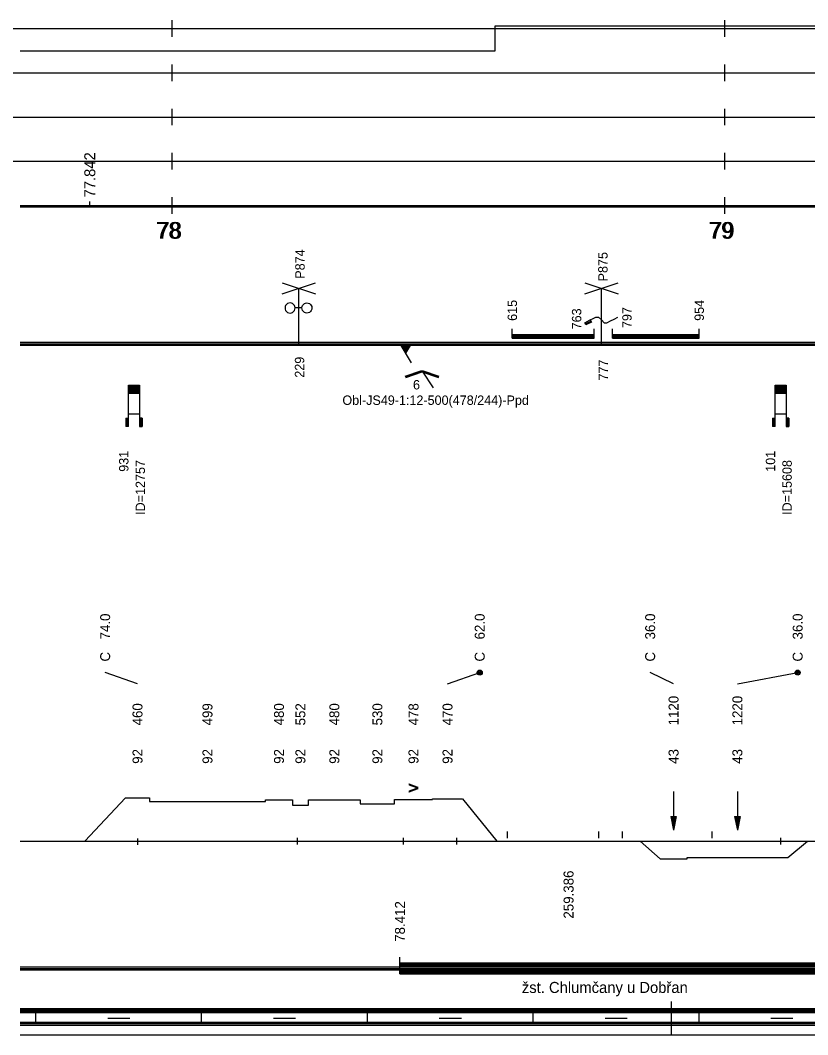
# Model space of a CAD drawing. Extents: x 2 to 10148, y 0 to 380.
# Drawn here: x 8072.2 to 8214.7, y 0 to 183.5 of the extents above; entities that cross this region are included whole.
import ezdxf

# ---------------------------------------------------------------- set-up
doc = ezdxf.new("R2010")
doc.units = 0
for name, color, linetype in [('CARA_S_OBJEKTY', 7, 'Continuous'), ('KRIV1_CARA', 7, 'Continuous'), ('KRIV1_TEXT', 7, 'Continuous'), ('L_OBJEKTY_TEXT', 7, 'Continuous'), ('L_OBJEKTY_TVAR', 7, 'Continuous'), ('OBJEKTY_TEXT', 7, 'Continuous'), ('OBJEKTY_TVAR', 7, 'Continuous'), ('RAM', 7, 'Continuous'), ('RYCHL_A', 7, 'Continuous'), ('RYCHL_RASTR', 7, 'Continuous'), ('RYCHL_STAN', 7, 'Continuous'), ('STAN_CARA', 7, 'Continuous'), ('STANIC_ZMEN_V', 7, 'Continuous')]:
    doc.layers.add(name, color=color, linetype=linetype)

msp = doc.modelspace()

# ---------------------------------------------------------------- linework, layer by layer
for p, q in [((8160.29, 36.75), (8160.29, 35.55)), ((8176.79, 36.75), (8176.79, 35.55)), ((8181.12, 36.75), (8181.12, 35.55)), ((8197.29, 36.75), (8197.29, 35.55)), ((8093.41, 35.52), (8093.41, 34.32)), ((8122.29, 35.59), (8122.29, 34.4)), ((8141.46, 35.59), (8141.46, 34.4)), ((8151.13, 35.59), (8151.13, 34.4)), ((8209.77, 35.59), (8209.77, 34.4))]:
    msp.add_line(p, q)
at = {"layer": 'CARA_S_OBJEKTY'}
for p, q in [((8072.18, 125.25), (9138.15, 125.25)), ((8072.18, 125), (9138.15, 125)), ((8072.18, 124.75), (9138.15, 124.75))]:
    msp.add_line(p, q, dxfattribs=at)
at = {"layer": 'KRIV1_CARA'}
for p, q in [((8083.84, 35), (8091.24, 42.83)), ((8091.24, 42.83), (8095.54, 42.83)), ((8095.54, 42.83), (8095.54, 42.21)), ((8095.54, 42.21), (8116.55, 42.21)), ((8116.55, 42.21), (8116.55, 42.5)), ((8116.55, 42.5), (8121.42, 42.5)), ((8121.42, 42.5), (8121.42, 41.52)), ((8124.33, 41.52), (8124.33, 42.5)), ((8124.33, 42.5), (8133.7, 42.5)), ((8133.7, 42.5), (8133.7, 41.79)), ((8139.9, 41.79), (8139.9, 42.53)), ((8139.9, 42.53), (8146.75, 42.53)), ((8146.75, 42.53), (8146.75, 42.66)), ((8146.75, 42.66), (8152.22, 42.66)), ((8152.22, 42.66), (8158.42, 35)), ((8121.42, 41.52), (8124.33, 41.52)), ((8133.7, 41.79), (8139.9, 41.79)), ((8072.18, 35), (9138.15, 35)), ((8184.36, 35), (8187.96, 31.79)), ((8211.05, 32.05), (8214.65, 35)), ((8187.96, 31.79), (8192.83, 31.79)), ((8192.83, 31.79), (8192.83, 32.05)), ((8192.83, 32.05), (8211.05, 32.05))]:
    msp.add_line(p, q, dxfattribs=at)
at = {"layer": 'KRIV1_TEXT'}
for p, q in [((8093.39, 63.5), (8087.54, 65.5)), ((8149.49, 63.5), (8155.32, 65.5)), ((8190.39, 63.5), (8186.16, 65.5)), ((8201.94, 63.5), (8212.85, 65.5)), ((8190.39, 44), (8190.39, 42.2)), ((8201.94, 44), (8201.94, 42.2)), ((8190.39, 42.2), (8190.39, 40)), ((8201.94, 42.2), (8201.94, 40)), ((8189.89, 39.5), (8190.39, 37)), ((8189.89, 39.5), (8190.89, 39.5)), ((8189.99, 39.5), (8190.39, 37.5)), ((8190.09, 39.5), (8190.39, 38)), ((8190.19, 39.5), (8190.39, 38.5)), ((8190.29, 39.5), (8190.39, 39)), ((8190.39, 40), (8190.39, 37)), ((8190.89, 39.5), (8190.39, 37)), ((8190.79, 39.5), (8190.39, 37.5)), ((8190.69, 39.5), (8190.39, 38)), ((8190.59, 39.5), (8190.39, 38.5)), ((8190.49, 39.5), (8190.39, 39)), ((8190.39, 39.5), (8190.39, 39.5)), ((8190.39, 39.5), (8190.39, 39.5)), ((8201.44, 39.5), (8201.94, 37)), ((8201.44, 39.5), (8202.44, 39.5)), ((8201.54, 39.5), (8201.94, 37.5)), ((8201.64, 39.5), (8201.94, 38)), ((8201.74, 39.5), (8201.94, 38.5)), ((8201.84, 39.5), (8201.94, 39)), ((8201.94, 40), (8201.94, 37)), ((8202.44, 39.5), (8201.94, 37)), ((8202.34, 39.5), (8201.94, 37.5)), ((8202.24, 39.5), (8201.94, 38)), ((8202.14, 39.5), (8201.94, 38.5)), ((8202.04, 39.5), (8201.94, 39)), ((8201.94, 39.5), (8201.94, 39.5)), ((8201.94, 39.5), (8201.94, 39.5))]:
    msp.add_line(p, q, dxfattribs=at)
for centre, radius in [((8155.32, 65.5), 0.45), ((8155.32, 65.5), 0.3), ((8155.32, 65.5), 0.15), ((8212.85, 65.5), 0.45), ((8212.85, 65.5), 0.3), ((8212.85, 65.5), 0.15)]:
    msp.add_circle(centre, radius, dxfattribs=at)
at = {"layer": 'L_OBJEKTY_TVAR'}
for p, q in [((8161.21, 126), (8161.21, 127.67)), ((8161.21, 126.67), (8176.01, 126.67)), ((8176.01, 126), (8176.01, 127.67)), ((8179.35, 126), (8179.35, 127.67)), ((8179.35, 126.67), (8195.04, 126.67)), ((8195.04, 126), (8195.04, 127.67)), ((8161.21, 126.5), (8176.01, 126.5)), ((8161.21, 126.25), (8176.01, 126.25)), ((8161.21, 126), (8176.01, 126)), ((8179.35, 126.5), (8195.04, 126.5)), ((8179.35, 126.25), (8195.04, 126.25)), ((8179.35, 126), (8195.04, 126)), ((8140.88, 11), (8140.88, 14)), ((8140.88, 13), (8225.52, 13)), ((8140.88, 12.75), (8225.52, 12.75)), ((8140.88, 12.5), (8225.52, 12.5)), ((8140.88, 12.25), (8225.52, 12.25)), ((8140.88, 12), (8225.52, 12)), ((8140.88, 11.75), (8225.52, 11.75)), ((8140.88, 11.5), (8225.52, 11.5)), ((8140.88, 11.25), (8225.52, 11.25)), ((8140.88, 11), (8225.52, 11))]:
    msp.add_line(p, q, dxfattribs=at)
at = {"layer": 'OBJEKTY_TVAR'}
for p, q in [((8119.59, 134), (8125.59, 136)), ((8119.59, 136), (8125.59, 134)), ((8174.34, 134), (8180.34, 136)), ((8174.34, 136), (8180.34, 134)), ((8122.59, 125), (8122.59, 135)), ((8177.34, 125), (8177.34, 135)), ((8120.54, 132.25), (8120.35, 132.11)), ((8120.76, 132.34), (8120.54, 132.25)), ((8120.99, 132.38), (8120.76, 132.34)), ((8121.23, 132.34), (8120.99, 132.38)), ((8121.45, 132.25), (8121.23, 132.34)), ((8121.64, 132.11), (8121.45, 132.25)), ((8123.4, 132.11), (8123.59, 132.25)), ((8123.59, 132.25), (8123.81, 132.34)), ((8123.81, 132.34), (8124.05, 132.38)), ((8124.05, 132.38), (8124.28, 132.34)), ((8124.28, 132.34), (8124.5, 132.25)), ((8124.5, 132.25), (8124.69, 132.11)), ((8120.11, 131.7), (8120.08, 131.46)), ((8120.08, 131.46), (8120.11, 131.23)), ((8120.2, 131.92), (8120.11, 131.7)), ((8120.11, 131.23), (8120.2, 131.01)), ((8120.35, 132.11), (8120.2, 131.92)), ((8120.2, 131.01), (8120.35, 130.82)), ((8120.35, 130.82), (8120.54, 130.67)), ((8120.54, 130.67), (8120.76, 130.58)), ((8120.76, 130.58), (8120.99, 130.55)), ((8120.99, 130.55), (8121.23, 130.58)), ((8121.23, 130.58), (8121.45, 130.67)), ((8121.45, 130.67), (8121.64, 130.82)), ((8121.78, 131.92), (8121.64, 132.11)), ((8121.64, 130.82), (8121.78, 131.01)), ((8121.87, 131.7), (8121.78, 131.92)), ((8121.78, 131.01), (8121.87, 131.23)), ((8121.9, 131.46), (8121.87, 131.7)), ((8121.87, 131.23), (8121.9, 131.46)), ((8123.14, 131.46), (8121.9, 131.46)), ((8123.14, 131.46), (8123.17, 131.7)), ((8123.17, 131.23), (8123.14, 131.46)), ((8123.17, 131.7), (8123.26, 131.92)), ((8123.26, 131.01), (8123.17, 131.23)), ((8123.26, 131.92), (8123.4, 132.11)), ((8123.4, 130.82), (8123.26, 131.01)), ((8123.59, 130.67), (8123.4, 130.82)), ((8123.81, 130.58), (8123.59, 130.67)), ((8124.05, 130.55), (8123.81, 130.58)), ((8124.28, 130.58), (8124.05, 130.55)), ((8124.5, 130.67), (8124.28, 130.58)), ((8124.69, 130.82), (8124.5, 130.67)), ((8124.69, 132.11), (8124.84, 131.92)), ((8124.84, 131.01), (8124.69, 130.82)), ((8124.84, 131.92), (8124.93, 131.7)), ((8124.93, 131.23), (8124.84, 131.01)), ((8124.93, 131.7), (8124.96, 131.46)), ((8124.96, 131.46), (8124.93, 131.23)), ((8174.33, 128.79), (8175.33, 129.29)), ((8174.53, 128.39), (8174.33, 128.79)), ((8174.43, 128.59), (8175.43, 129.09)), ((8175.53, 128.89), (8174.53, 128.39)), ((8175.33, 129.29), (8175.83, 129.54)), ((8175.33, 129.29), (8175.53, 128.89)), ((8175.83, 129.54), (8176.33, 129.79)), ((8176.33, 129.79), (8176.83, 129.79)), ((8176.83, 129.79), (8177.33, 129.29)), ((8177.33, 129.29), (8177.83, 128.79)), ((8177.83, 128.79), (8178.33, 128.79)), ((8178.33, 128.79), (8179, 129.13)), ((8179, 129.13), (8179.66, 129.46)), ((8179.66, 129.46), (8180.33, 129.79)), ((8140.88, 125), (8142.88, 121.54)), ((8141.08, 125), (8140.98, 124.83)), ((8141.23, 125), (8141.06, 124.7)), ((8141.38, 125), (8141.13, 124.57)), ((8141.53, 125), (8141.21, 124.44)), ((8141.68, 125), (8141.28, 124.31)), ((8141.83, 125), (8141.36, 124.18)), ((8141.98, 125), (8141.43, 124.05)), ((8142.13, 125), (8141.51, 123.92)), ((8142.28, 125), (8141.58, 123.79)), ((8142.43, 125), (8141.66, 123.66)), ((8142.58, 125), (8141.73, 123.53)), ((8142.73, 125), (8141.81, 123.4)), ((8142.88, 125), (8141.88, 123.27)), ((8141.84, 119.12), (8144.84, 120.12)), ((8141.88, 119), (8144.88, 120)), ((8141.92, 118.88), (8144.92, 119.88)), ((8144.84, 119.88), (8147.84, 118.88)), ((8144.88, 120), (8147.88, 119)), ((8144.88, 120), (8146.88, 117)), ((8144.92, 120.12), (8147.92, 119.12)), ((8091.75, 110), (8091.75, 117.5)), ((8091.75, 117.5), (8093.75, 117.5)), ((8091.75, 117.45), (8093.75, 117.45)), ((8093.75, 117.5), (8093.75, 110)), ((8208.78, 110), (8208.78, 117.5)), ((8208.78, 117.5), (8210.78, 117.5)), ((8208.78, 117.45), (8210.78, 117.45)), ((8210.78, 117.5), (8210.78, 110)), ((8091.75, 117.4), (8093.75, 117.4)), ((8091.75, 117.35), (8093.75, 117.35)), ((8091.75, 117.3), (8093.75, 117.3)), ((8091.75, 117.25), (8093.75, 117.25)), ((8091.75, 117.2), (8093.75, 117.2)), ((8091.75, 117.15), (8093.75, 117.15)), ((8091.75, 117.1), (8093.75, 117.1)), ((8091.75, 117.05), (8093.75, 117.05)), ((8091.75, 117), (8093.75, 117)), ((8091.75, 116.95), (8093.75, 116.95)), ((8091.75, 116.9), (8093.75, 116.9)), ((8091.75, 116.85), (8093.75, 116.85)), ((8091.75, 116.8), (8093.75, 116.8)), ((8091.75, 116.75), (8093.75, 116.75)), ((8091.75, 116.7), (8093.75, 116.7)), ((8091.75, 116.65), (8093.75, 116.65)), ((8091.75, 116.6), (8093.75, 116.6)), ((8091.75, 116.55), (8093.75, 116.55)), ((8091.75, 116.5), (8093.75, 116.5)), ((8091.75, 116.45), (8093.75, 116.45)), ((8091.75, 116.4), (8093.75, 116.4)), ((8091.75, 116.35), (8093.75, 116.35)), ((8091.75, 116.3), (8093.75, 116.3)), ((8091.75, 116.25), (8093.75, 116.25)), ((8091.75, 116.2), (8093.75, 116.2)), ((8091.75, 116.15), (8093.75, 116.15)), ((8091.75, 116.1), (8093.75, 116.1)), ((8091.75, 116.05), (8093.75, 116.05)), ((8208.78, 117.4), (8210.78, 117.4)), ((8208.78, 117.35), (8210.78, 117.35)), ((8208.78, 117.3), (8210.78, 117.3)), ((8208.78, 117.25), (8210.78, 117.25)), ((8208.78, 117.2), (8210.78, 117.2)), ((8208.78, 117.15), (8210.78, 117.15)), ((8208.78, 117.1), (8210.78, 117.1)), ((8208.78, 117.05), (8210.78, 117.05)), ((8208.78, 117), (8210.78, 117)), ((8208.78, 116.95), (8210.78, 116.95)), ((8208.78, 116.9), (8210.78, 116.9)), ((8208.78, 116.85), (8210.78, 116.85)), ((8208.78, 116.8), (8210.78, 116.8)), ((8208.78, 116.75), (8210.78, 116.75)), ((8208.78, 116.7), (8210.78, 116.7)), ((8208.78, 116.65), (8210.78, 116.65)), ((8208.78, 116.6), (8210.78, 116.6)), ((8208.78, 116.55), (8210.78, 116.55)), ((8208.78, 116.5), (8210.78, 116.5)), ((8208.78, 116.45), (8210.78, 116.45)), ((8208.78, 116.4), (8210.78, 116.4)), ((8208.78, 116.35), (8210.78, 116.35)), ((8208.78, 116.3), (8210.78, 116.3)), ((8208.78, 116.25), (8210.78, 116.25)), ((8208.78, 116.2), (8210.78, 116.2)), ((8208.78, 116.15), (8210.78, 116.15)), ((8208.78, 116.1), (8210.78, 116.1)), ((8208.78, 116.05), (8210.78, 116.05)), ((8091.75, 112.31), (8093.75, 112.31)), ((8208.78, 112.31), (8210.78, 112.31)), ((8091.25, 111.5), (8091.75, 111.5)), ((8091.25, 111.5), (8091.25, 110)), ((8091.3, 111.5), (8091.3, 110)), ((8091.35, 111.5), (8091.35, 110)), ((8091.4, 111.5), (8091.4, 110)), ((8091.45, 111.5), (8091.45, 110)), ((8091.5, 111.5), (8091.5, 110)), ((8091.55, 111.5), (8091.55, 110)), ((8091.6, 111.5), (8091.6, 110)), ((8091.65, 111.5), (8091.65, 110)), ((8091.7, 111.5), (8091.7, 110)), ((8094.25, 111.5), (8093.75, 111.5)), ((8093.8, 111.5), (8093.8, 110)), ((8093.85, 111.5), (8093.85, 110)), ((8093.9, 111.5), (8093.9, 110)), ((8093.95, 111.5), (8093.95, 110)), ((8094, 111.5), (8094, 110)), ((8094.05, 111.5), (8094.05, 110)), ((8094.1, 111.5), (8094.1, 110)), ((8094.15, 111.5), (8094.15, 110)), ((8094.2, 111.5), (8094.2, 110)), ((8094.25, 111.5), (8094.25, 110)), ((8208.28, 111.5), (8208.78, 111.5)), ((8208.28, 111.5), (8208.28, 110)), ((8208.33, 111.5), (8208.33, 110)), ((8208.38, 111.5), (8208.38, 110)), ((8208.43, 111.5), (8208.43, 110)), ((8208.48, 111.5), (8208.48, 110)), ((8208.53, 111.5), (8208.53, 110)), ((8208.58, 111.5), (8208.58, 110)), ((8208.63, 111.5), (8208.63, 110)), ((8208.68, 111.5), (8208.68, 110)), ((8208.73, 111.5), (8208.73, 110)), ((8211.28, 111.5), (8210.78, 111.5)), ((8210.83, 111.5), (8210.83, 110)), ((8210.88, 111.5), (8210.88, 110)), ((8210.93, 111.5), (8210.93, 110)), ((8210.98, 111.5), (8210.98, 110)), ((8211.03, 111.5), (8211.03, 110)), ((8211.08, 111.5), (8211.08, 110)), ((8211.13, 111.5), (8211.13, 110)), ((8211.18, 111.5), (8211.18, 110)), ((8211.23, 111.5), (8211.23, 110)), ((8211.28, 111.5), (8211.28, 110)), ((8091.75, 110), (8091.25, 110)), ((8093.75, 110), (8094.25, 110)), ((8208.78, 110), (8208.28, 110)), ((8210.78, 110), (8211.28, 110))]:
    msp.add_line(p, q, dxfattribs=at)
at = {"layer": 'RAM'}
for p, q in [((8190, 0), (8190, 6)), ((8072.18, 4.75), (9138.15, 4.75)), ((8072.18, 4.5), (9138.15, 4.5)), ((8072.18, 4.25), (9138.15, 4.25)), ((8072.18, 4), (9138.15, 4)), ((8075, 2), (8075, 4)), ((8105, 2), (8105, 4)), ((8135, 2), (8135, 4)), ((8165, 2), (8165, 4)), ((8195, 2), (8195, 4)), ((8072.18, 2.25), (9138.15, 2.25)), ((8072.18, 2), (9138.15, 2)), ((8088, 3), (8092, 3)), ((8118, 3), (8122, 3)), ((8148, 3), (8152, 3)), ((8178, 3), (8182, 3)), ((8208, 3), (8212, 3)), ((8072.18, 1.75), (9138.15, 1.75)), ((8072.18, 0), (9138.15, 0))]:
    msp.add_line(p, q, dxfattribs=at)
at = {"layer": 'RYCHL_A'}
for p, q in [((8158.08, 178), (8158.08, 182.5)), ((8158.08, 182.5), (8347.68, 182.5)), ((8072.18, 178), (8158.08, 178))]:
    msp.add_line(p, q, dxfattribs=at)
at = {"layer": 'RYCHL_RASTR'}
for p, q in [((8099.68, 180.5), (8099.68, 183.5)), ((8199.68, 180.5), (8199.68, 183.5)), ((6869.05, 182), (8074.39, 182)), ((8072.18, 182), (9140.39, 182)), ((8099.68, 172.5), (8099.68, 175.5)), ((8199.68, 172.5), (8199.68, 175.5)), ((6869.05, 174), (8074.39, 174)), ((8072.18, 174), (9140.39, 174)), ((8099.68, 164.5), (8099.68, 167.5)), ((8199.68, 164.5), (8199.68, 167.5)), ((6869.05, 166), (8074.4, 166)), ((8072.18, 166), (9140.39, 166)), ((6869.05, 158), (8074.39, 158)), ((8072.18, 158), (9140.39, 158)), ((8099.68, 156.5), (8099.68, 159.5)), ((8199.68, 156.5), (8199.68, 159.5)), ((8099.68, 148.5), (8099.68, 151.5)), ((8199.68, 148.5), (8199.68, 151.5)), ((8072.18, 150), (9138.15, 150)), ((8072.18, 149.75), (9138.15, 149.75))]:
    msp.add_line(p, q, dxfattribs=at)
at = {"layer": 'STAN_CARA'}
for p, q in [((8072.18, 12.25), (8298.18, 12.25)), ((8072.18, 12), (8298.18, 12)), ((8072.18, 12), (8298.18, 12)), ((8072.18, 11.75), (8298.18, 11.75))]:
    msp.add_line(p, q, dxfattribs=at)
at = {"layer": 'STANIC_ZMEN_V'}
msp.add_line((8084.76, 150), (8084.76, 150.75), dxfattribs=at)

# ---------------------------------------------------------------- texts
at = {"layer": 'KRIV1_TEXT'}
for s, p in [('74.0', (8088.44, 71.5)), ('62.0', (8156.22, 71.5)), ('36.0', (8187.06, 71.5)), ('36.0', (8213.75, 71.5)), ('C', (8088.44, 67.5)), ('C', (8156.22, 67.5)), ('C', (8187.06, 67.5)), ('C', (8213.75, 67.5)), ('1120', (8191.29, 55.95)), ('1220', (8202.84, 55.95)), ('460', (8094.29, 55.95)), ('499', (8106.95, 55.95)), ('480', (8119.89, 55.95)), ('552', (8123.77, 55.95)), ('480', (8129.91, 55.95)), ('530', (8137.7, 55.95)), ('478', (8144.23, 55.95)), ('470', (8150.39, 55.95)), ('92', (8094.29, 49)), ('92', (8106.95, 49)), ('92', (8119.89, 49)), ('92', (8123.77, 49)), ('92', (8129.91, 49)), ('92', (8137.7, 49)), ('92', (8144.23, 49)), ('92', (8150.39, 49)), ('43', (8191.29, 49)), ('43', (8202.84, 49)), ('V', (8144.23, 43.9)), ('V', (8144.23, 43.75)), ('259.386', (8172.29, 21))]:
    msp.add_text(s, height=1.8, rotation=90, dxfattribs=at).set_placement(p)
at = {"layer": 'L_OBJEKTY_TEXT'}
for s, height, p in [('615', 1.7, (8162.06, 129.13)), ('954', 1.7, (8195.89, 129.13)), ('763', 1.7, (8173.7, 127.59)), ('797', 1.7, (8182.81, 127.83)), ('78.412', 1.8, (8141.78, 16.8))]:
    msp.add_text(s, height=height, rotation=90, dxfattribs=at).set_placement(p)
msp.add_text('žst. Chlumčany u Dobřan', height=2, dxfattribs=at).set_placement((8162.94, 7.55))
at = {"layer": 'OBJEKTY_TEXT'}
for s, p in [('P874', (8123.64, 136.75)), ('P875', (8178.45, 136.27)), ('229', (8123.56, 118.85)), ('777', (8178.53, 118.34)), ('931', (8091.75, 101.83)), ('101', (8208.78, 101.83)), ('ID=12757', (8094.75, 94.03)), ('ID=15608', (8211.78, 94.03))]:
    msp.add_text(s, height=1.7, rotation=90, dxfattribs=at).set_placement(p)
for s, p in [('6', (8143.24, 116.72)), ('Obl-JS49-1:12-500(478/244)-Ppd', (8130.47, 113.93))]:
    msp.add_text(s, height=1.7, dxfattribs=at).set_placement(p)
at = {"layer": 'RYCHL_STAN'}
for s, p in [('78', (8096.74, 144)), ('78', (8096.99, 144)), ('79', (8196.74, 144)), ('79', (8196.99, 144))]:
    msp.add_text(s, height=3, dxfattribs=at).set_placement(p)
at = {"layer": 'STANIC_ZMEN_V'}
msp.add_text('77.842', height=2, rotation=90, dxfattribs=at).set_placement((8085.76, 151.45))

doc.saveas('drawing.dxf')
